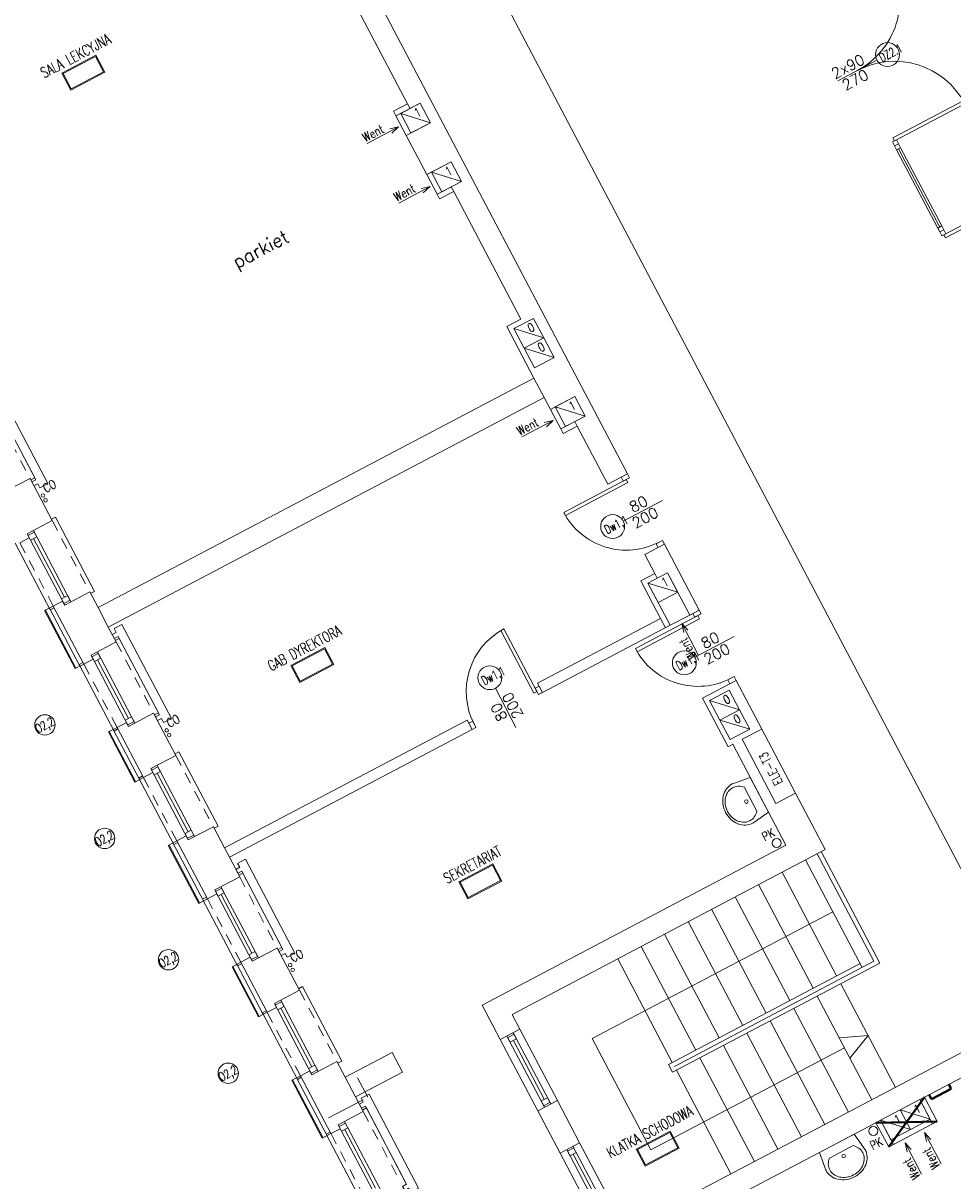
# Model space of a CAD drawing. Header units: metres. Extents: x 7408630 to 7411134, y 5569633 to 5570339.
# Tile 269 of 303: x 7410500 to 7410511, y 5569915 to 5569929. Entities that reach past the tile are written whole.
import ezdxf
from ezdxf.enums import TextEntityAlignment as Align

# ---------------------------------------------------------------- set-up
doc = ezdxf.new("R2010")
doc.units = ezdxf.units.M
doc.header["$MEASUREMENT"] = 0
doc.linetypes.add('HIDDEN', pattern=[9.525, 6.35, -3.175])
for name, color, linetype, lineweight in [('! grzejniki', 7, 'Continuous', 0), ('! posadzki', 7, 'Continuous', 0), ('! tynk', 21, 'Continuous', 0), ('Istn-armatura', 6, 'Continuous', 9), ('Istn-cienka', 4, 'Continuous', 9), ('Istn-drzwi', 1, 'Continuous', 13), ('Istn-okna', 6, 'Continuous', 13), ('Istn-sciany', 3, 'Continuous', 20), ('Istn-went', 5, 'Continuous', 13), ('Istn-widok', 1, 'Continuous', 15), ('Ocieplenie', 4, 'ZIGZAG', 5), ('OPIS POM NOWE', 140, 'Continuous', 5), ('Opis_drzwi', 9, 'Continuous', 15), ('Opis_okna', 8, 'Continuous', 15), ('Opis_pom', 9, 'Continuous', 18), ('Sciany', 2, 'Continuous', 40), ('Widok', 1, 'Continuous', 15)]:
    doc.layers.add(name, color=color, linetype=linetype, lineweight=lineweight)
doc.layers.add('Wyburzenia', color=7, linetype='Continuous', lineweight=13, true_color=0xb0b0b0)
doc.styles.add('ARCHETYP', font='romans.shx', dxfattribs={"height": 15})
doc.styles.add('ARIAL', font='tahoma.ttf')
doc.styles.add('TXT', font='simplex.shx')
doc.linetypes.add('ZIGZAG', pattern='A,0.00254,-5.08,[131,ltypeshp.shx,S=5.08,R=0,X=-5.08,Y=0],-10.16,[131,ltypeshp.shx,S=5.08,R=180,X=5.08,Y=0],-5.08', length=20.32254)

# ---------------------------------------------------------------- blocks, each defined once
blk = doc.blocks.new('A$C578D6593')
for p, q in [((-26.4, 0), (-29.2, 18.8)), ((17.6, 0), (20.4, 18.8)), ((-26.4, 0), (17.6, 0)), ((-19.6, 11), (10.9, 11))]:
    blk.add_line(p, q)
blk.add_circle((-4.4, 16.5), 2)
for centre, radius, start, end in [((-5.7, 17.7), 25.1, 109.6071, 130.6955), ((-4.4, 14), 29, 90, 109.6071), ((-4.4, 15.5), 25, 90, 109.6071), ((-4.4, 14), 29, 70.3929, 90), ((-4.4, 15.5), 25, 70.3929, 90), ((-3.1, 17.7), 25.1, 49.3045, 70.3929), ((-10.8, 21.5), 18.6, 154.2825, 180), ((-7.7, 20), 22, 130.6955, 154.2825), ((-10.8, 23), 14.6, 154.2825, 180), ((-7.7, 21.5), 18, 130.6955, 154.2825), ((-5.7, 19.2), 21.1, 109.6071, 130.6955), ((-3.1, 19.2), 21.1, 49.3045, 70.3929), ((-1, 21.5), 18, 25.7175, 49.3045), ((-1, 20), 22, 25.7175, 49.3045), ((2.1, 23), 14.6, 0, 25.7175), ((2.1, 21.5), 18.6, 0, 25.7175), ((-10.8, 21.5), 18.6, 180, 188.4794), ((-10.8, 23), 14.6, 180, 205.7175), ((-7.7, 24.5), 18, 205.7175, 228.4823), ((-1, 24.5), 18, 311.5177, 334.2825), ((2.1, 23), 14.6, 334.2825, 0), ((2.1, 21.5), 18.6, 351.5206, 0)]:
    blk.add_arc(centre, radius, start, end)
blk = doc.blocks.new('A$C142d3faa')
at = {"layer": '! grzejniki'}
for points in [[(1893.22536, 2921.10619), (1898.22536, 2921.10619), (1898.22536, 2926.10619), (1908.22536, 2926.10619), (1908.22536, 2806.10619), (1898.22536, 2806.10619), (1898.22536, 2811.10619), (1893.22536, 2811.10619), (1893.22536, 2816.10619), (1898.22536, 2816.10619), (1898.22536, 2916.10619), (1893.22536, 2916.10619)], [(1893.22536, 2621.10619), (1898.22536, 2621.10619), (1898.22536, 2626.10619), (1908.22536, 2626.10619), (1908.22536, 2506.10619), (1898.22536, 2506.10619), (1898.22536, 2511.10619), (1893.22536, 2511.10619), (1893.22536, 2516.10619), (1898.22536, 2516.10619), (1898.22536, 2616.10619), (1893.22536, 2616.10619)], [(1893.22536, 2321.10619), (1898.22536, 2321.10619), (1898.22536, 2326.10619), (1908.22536, 2326.10619), (1908.22536, 2206.10619), (1898.22536, 2206.10619), (1898.22536, 2211.10619), (1893.22536, 2211.10619), (1893.22536, 2216.10619), (1898.22536, 2216.10619), (1898.22536, 2316.10619), (1893.22536, 2316.10619)], [(1893.22536, 2021.10619), (1898.22536, 2021.10619), (1898.22536, 2026.10619), (1908.22536, 2026.10619), (1908.22536, 1906.10619), (1898.22536, 1906.10619), (1898.22536, 1911.10619), (1893.22536, 1911.10619), (1893.22536, 1916.10619), (1898.22536, 1916.10619), (1898.22536, 2016.10619), (1893.22536, 2016.10619)]]:
    blk.add_lwpolyline(points, close=True, dxfattribs=at)
at = {"layer": '! tynk'}
for points in [[(1838.22536, 2606.60619), (1838.22536, 2680.60619)], [(1849.22536, 2680.60619), (1838.22536, 2680.60619)], [(1839.22536, 2606.60619), (1839.22536, 2680.60619)], [(1849.22536, 2606.60619), (1838.22536, 2606.60619)], [(1838.22536, 2461.60619), (1838.22536, 2525.60619)], [(1849.22536, 2525.60619), (1838.22536, 2525.60619)], [(1839.22536, 2461.60619), (1839.22536, 2525.60619)], [(1849.22536, 2461.60619), (1838.22536, 2461.60619)], [(1838.22536, 2306.60619), (1838.22536, 2380.60619)], [(1849.22536, 2380.60619), (1838.22536, 2380.60619)], [(1839.22536, 2306.60619), (1839.22536, 2380.60619)], [(1849.22536, 2306.60619), (1838.22536, 2306.60619)], [(1838.22536, 2161.60619), (1838.22536, 2225.60619)], [(1849.22536, 2225.60619), (1838.22536, 2225.60619)], [(1839.22536, 2161.60619), (1839.22536, 2225.60619)], [(1849.22536, 2161.60619), (1838.22536, 2161.60619)], [(1838.22536, 2006.60619), (1838.22536, 2080.60619)], [(1849.22536, 2080.60619), (1838.22536, 2080.60619)], [(1839.22536, 2006.60619), (1839.22536, 2080.60619)], [(1849.22536, 2006.60619), (1838.22536, 2006.60619)]]:
    blk.add_lwpolyline(points, dxfattribs=at)
at = {"layer": 'Istn-armatura'}
blk.add_lwpolyline([(2493.22536, 2184.60619), (2493.22536, 2102.60619)], dxfattribs=at)
for centre, radius in [((1897.22536, 2796.60619), 2), ((1897.22536, 2790.60619), 2), ((1897.22536, 2496.60619), 2), ((1897.22536, 2490.60619), 2), ((1897.22536, 2196.60619), 2), ((1897.22536, 2190.60619), 2), ((2448.22536, 2062.60619), 5), ((2393.22536, 1723.60619), 5)]:
    blk.add_circle(centre, radius, dxfattribs=at)
at = {"layer": 'Istn-cienka', "linetype": 'HIDDEN', "ltscale": 2}
for points in [[(1893.22536, 2911.60619), (1893.22536, 2820.60619)], [(1893.22536, 2766.60619), (1893.22536, 2675.60619)], [(1849.22536, 2680.60619), (1849.22536, 2761.60619)], [(1849.22536, 2525.60619), (1849.22536, 2606.60619)], [(1893.22536, 2611.60619), (1893.22536, 2520.60619)], [(1849.22536, 2380.60619), (1849.22536, 2461.60619)], [(1893.22536, 2466.60619), (1893.22536, 2375.60619)], [(1849.22536, 2225.60619), (1849.22536, 2306.60619)], [(1893.22536, 2311.60619), (1893.22536, 2220.60619)], [(1849.22536, 2080.60619), (1849.22536, 2161.60619)], [(1893.22536, 2166.60619), (1893.22536, 2075.60619)], [(1849.22536, 1925.60619), (1849.22536, 2006.60619)], [(1893.22536, 2011.60619), (1893.22536, 1920.60619)]]:
    blk.add_lwpolyline(points, dxfattribs=at)
at = {"layer": 'Istn-drzwi'}
for points in [[(2409.22536, 2501.60619), (2489.22536, 2501.60619), (2489.22536, 2505.60619), (2409.22536, 2505.60619)], [(2493.22536, 2505.60619), (2493.22536, 2510.60619), (2485.22536, 2510.60619), (2485.22536, 2505.60619)], [(2493.22536, 2425.60619), (2493.22536, 2420.60619), (2485.22536, 2420.60619), (2485.22536, 2425.60619)], [(2284.22536, 2420.60619), (2284.22536, 2340.60619), (2288.22536, 2340.60619), (2288.22536, 2420.60619)], [(2208.22536, 2336.60619), (2203.22536, 2336.60619), (2203.22536, 2344.60619), (2208.22536, 2344.60619)], [(2288.22536, 2336.60619), (2293.22536, 2336.60619), (2293.22536, 2344.60619), (2288.22536, 2344.60619)], [(2409.22536, 2327.60619), (2489.22536, 2327.60619), (2489.22536, 2331.60619), (2409.22536, 2331.60619)], [(2493.22536, 2331.60619), (2493.22536, 2336.60619), (2485.22536, 2336.60619), (2485.22536, 2331.60619)], [(2493.22536, 2251.60619), (2493.22536, 2246.60619), (2485.22536, 2246.60619), (2485.22536, 2251.60619)]]:
    blk.add_lwpolyline(points, close=True, dxfattribs=at)
for points in [[(2514.22536, 2465.60619), (2464.22536, 2465.60619)], [(2248.22536, 2315.60619), (2248.22536, 2365.60619)], [(2514.22536, 2291.60619), (2464.22536, 2291.60619)]]:
    blk.add_lwpolyline(points, dxfattribs=at)
for centre, start, end in [((2489.22536, 2505.60619), 179.99999996, 269.99999996), ((2288.22536, 2340.60619), 89.99999996, 179.99999996), ((2489.22536, 2331.60619), 179.99999996, 269.99999996)]:
    blk.add_arc(centre, 80, start, end, dxfattribs=at)
at = {"layer": 'Istn-okna'}
for points in [[(1861.22536, 2766.60619), (1861.22536, 2675.60619)], [(1869.22536, 2766.60619), (1869.22536, 2675.60619)], [(1865.22536, 2758.60619), (1865.22536, 2683.60619)], [(2933.22536, 2693.10619), (2933.22536, 2593.10619)], [(2935.72536, 2693.10619), (2935.72536, 2593.10619)], [(2938.22536, 2693.10619), (2938.22536, 2593.10619)], [(1861.22536, 2611.60619), (1861.22536, 2520.60619)], [(1869.22536, 2611.60619), (1869.22536, 2520.60619)], [(1865.22536, 2603.60619), (1865.22536, 2528.60619)], [(1861.22536, 2466.60619), (1861.22536, 2375.60619)], [(1869.22536, 2466.60619), (1869.22536, 2375.60619)], [(1865.22536, 2458.60619), (1865.22536, 2383.60619)], [(1861.22536, 2311.60619), (1861.22536, 2220.60619)], [(1869.22536, 2311.60619), (1869.22536, 2220.60619)], [(1865.22536, 2303.60619), (1865.22536, 2228.60619)], [(1861.22536, 2166.60619), (1861.22536, 2075.60619)], [(1869.22536, 2166.60619), (1869.22536, 2075.60619)], [(1865.22536, 2158.60619), (1865.22536, 2083.60619)], [(1861.22536, 2011.60619), (1861.22536, 1920.60619)], [(1865.22536, 2003.60619), (1865.22536, 1928.60619)], [(1869.22536, 2011.60619), (1869.22536, 1920.60619)], [(2076.72536, 2011.60619), (2076.72536, 1920.60619)], [(2080.72536, 2003.60619), (2080.72536, 1928.60619)], [(2084.72536, 2011.60619), (2084.72536, 1920.60619)], [(2076.72536, 1866.60619), (2076.72536, 1775.60619)], [(2080.72536, 1858.60619), (2080.72536, 1783.60619)], [(2084.72536, 1866.60619), (2084.72536, 1775.60619)]]:
    blk.add_lwpolyline(points, dxfattribs=at)
for points in [[(1861.22536, 2764.60619), (1861.22536, 2758.60619), (1869.22536, 2758.60619), (1869.22536, 2764.60619)], [(2938.22536, 2703.10619), (2938.22536, 2698.10619), (2933.22536, 2698.10619), (2933.22536, 2703.10619)], [(2933.22536, 2693.10619), (2938.22536, 2693.10619), (2938.22536, 2698.10619), (2933.22536, 2698.10619)], [(3025.72536, 2707.10619), (2935.72536, 2707.10619), (2935.72536, 2703.10619), (3025.72536, 2703.10619)], [(1861.22536, 2683.60619), (1861.22536, 2677.60619), (1869.22536, 2677.60619), (1869.22536, 2683.60619)], [(1861.22536, 2609.60619), (1861.22536, 2603.60619), (1869.22536, 2603.60619), (1869.22536, 2609.60619)], [(2933.22536, 2588.10619), (2938.22536, 2588.10619), (2938.22536, 2593.10619), (2933.22536, 2593.10619)], [(2938.22536, 2583.10619), (2938.22536, 2588.10619), (2933.22536, 2588.10619), (2933.22536, 2583.10619)], [(3025.72536, 2579.10619), (2935.72536, 2579.10619), (2935.72536, 2583.10619), (3025.72536, 2583.10619)], [(1861.22536, 2528.60619), (1861.22536, 2522.60619), (1869.22536, 2522.60619), (1869.22536, 2528.60619)], [(1861.22536, 2464.60619), (1861.22536, 2458.60619), (1869.22536, 2458.60619), (1869.22536, 2464.60619)], [(1861.22536, 2383.60619), (1861.22536, 2377.60619), (1869.22536, 2377.60619), (1869.22536, 2383.60619)], [(1861.22536, 2309.60619), (1861.22536, 2303.60619), (1869.22536, 2303.60619), (1869.22536, 2309.60619)], [(1861.22536, 2228.60619), (1861.22536, 2222.60619), (1869.22536, 2222.60619), (1869.22536, 2228.60619)], [(1861.22536, 2164.60619), (1861.22536, 2158.60619), (1869.22536, 2158.60619), (1869.22536, 2164.60619)], [(1861.22536, 2083.60619), (1861.22536, 2077.60619), (1869.22536, 2077.60619), (1869.22536, 2083.60619)], [(1861.22536, 2009.60619), (1861.22536, 2003.60619), (1869.22536, 2003.60619), (1869.22536, 2009.60619)], [(2076.72536, 2009.60619), (2076.72536, 2003.60619), (2084.72536, 2003.60619), (2084.72536, 2009.60619)], [(2076.72536, 1928.60619), (2076.72536, 1922.60619), (2084.72536, 1922.60619), (2084.72536, 1928.60619)], [(2076.72536, 1864.60619), (2076.72536, 1858.60619), (2084.72536, 1858.60619), (2084.72536, 1864.60619)]]:
    blk.add_lwpolyline(points, close=True, dxfattribs=at)
for centre, start, end in [((2935.72536, 2883.10619), 270.00000004, 0.00000004), ((2935.72536, 2703.10619), 359.99999996, 89.99999996)]:
    blk.add_arc(centre, 90, start, end, dxfattribs=at)
at = {"layer": 'Istn-sciany'}
for p, q in [((2468.22536, 2996.60619), (2450.22536, 2996.60619)), ((2468.22536, 2884.60619), (2450.22536, 2884.60619)), ((2468.22536, 2721.60619), (2450.22536, 2721.60619)), ((2468.22536, 2584.60619), (2450.22536, 2584.60619)), ((2468.22536, 2396.60619), (2450.22536, 2396.60619))]:
    blk.add_line(p, q, dxfattribs=at)
for points in [[(2468.22536, 3285.60619), (2468.22536, 2996.60619)], [(2493.22536, 3285.60619), (2493.22536, 2510.60619)], [(2450.22536, 2996.60619), (2450.22536, 2990.60619)], [(2481.22536, 2990.60619), (2450.22536, 2990.60619)], [(2481.22536, 2990.60619), (2481.22536, 2965.60619)], [(2450.22536, 2965.60619), (2450.22536, 2915.60619)], [(2481.22536, 2965.60619), (2450.22536, 2965.60619)], [(2481.22536, 2915.60619), (2450.22536, 2915.60619)], [(2481.22536, 2915.60619), (2481.22536, 2890.60619)], [(2450.22536, 2890.60619), (2450.22536, 2884.60619)], [(2481.22536, 2890.60619), (2450.22536, 2890.60619)], [(2468.22536, 2884.60619), (2468.22536, 2721.60619)], [(1893.22536, 2820.60619), (1861.22536, 2820.60619)], [(1893.22536, 2820.60619), (1893.22536, 2766.60619)], [(1861.22536, 2766.60619), (1861.22536, 2761.60619)], [(1893.22536, 2766.60619), (1861.22536, 2766.60619)], [(1861.22536, 2761.60619), (1849.22536, 2761.60619)], [(2450.22536, 2721.60619), (2450.22536, 2655.60619)], [(1849.22536, 2680.60619), (1849.22536, 2606.60619)], [(1861.22536, 2680.60619), (1849.22536, 2680.60619)], [(1861.22536, 2680.60619), (1861.22536, 2675.60619)], [(1893.22536, 2675.60619), (1861.22536, 2675.60619)], [(1893.22536, 2675.60619), (1893.22536, 2655.60619)], [(1893.22536, 2655.60619), (2450.22536, 2655.60619)], [(1893.22536, 2630.60619), (2450.22536, 2630.60619)], [(1893.22536, 2630.60619), (1893.22536, 2611.60619)], [(2450.22536, 2630.60619), (2450.22536, 2615.60619)], [(1861.22536, 2606.60619), (1849.22536, 2606.60619)], [(1861.22536, 2611.60619), (1861.22536, 2606.60619)], [(1893.22536, 2611.60619), (1861.22536, 2611.60619)], [(2481.22536, 2615.60619), (2450.22536, 2615.60619)], [(2481.22536, 2615.60619), (2481.22536, 2590.60619)], [(2450.22536, 2590.60619), (2450.22536, 2584.60619)], [(2481.22536, 2590.60619), (2450.22536, 2590.60619)], [(2468.22536, 2584.60619), (2468.22536, 2510.60619)], [(1849.22536, 2525.60619), (1849.22536, 2461.60619)], [(1861.22536, 2525.60619), (1849.22536, 2525.60619)], [(1861.22536, 2525.60619), (1861.22536, 2520.60619)], [(1893.22536, 2520.60619), (1861.22536, 2520.60619)], [(1893.22536, 2520.60619), (1893.22536, 2466.60619)], [(2468.22536, 2510.60619), (2493.22536, 2510.60619)], [(1861.22536, 2461.60619), (1849.22536, 2461.60619)], [(1861.22536, 2466.60619), (1861.22536, 2461.60619)], [(1893.22536, 2466.60619), (1861.22536, 2466.60619)], [(2468.22536, 2420.60619), (2493.22536, 2420.60619)], [(2468.22536, 2420.60619), (2468.22536, 2396.60619)], [(2493.22536, 2420.60619), (2493.22536, 2336.60619)], [(2450.22536, 2396.60619), (2450.22536, 2348.60619)], [(2456.22536, 2390.60619), (2456.22536, 2336.60619)], [(2456.22536, 2390.60619), (2481.22536, 2390.60619)], [(2481.22536, 2390.60619), (2481.22536, 2336.60619)], [(1849.22536, 2380.60619), (1849.22536, 2306.60619)], [(1861.22536, 2380.60619), (1849.22536, 2380.60619)], [(1861.22536, 2380.60619), (1861.22536, 2375.60619)], [(1893.22536, 2375.60619), (1861.22536, 2375.60619)], [(1893.22536, 2375.60619), (1893.22536, 2348.60619)], [(1893.22536, 2348.60619), (2203.22536, 2348.60619)], [(2203.22536, 2348.60619), (2203.22536, 2336.60619)], [(2293.22536, 2348.60619), (2450.22536, 2348.60619)], [(2293.22536, 2348.60619), (2293.22536, 2336.60619)], [(1893.22536, 2336.60619), (2203.22536, 2336.60619)], [(1893.22536, 2336.60619), (1893.22536, 2311.60619)], [(2293.22536, 2336.60619), (2456.22536, 2336.60619)], [(2481.22536, 2336.60619), (2493.22536, 2336.60619)], [(1861.22536, 2306.60619), (1849.22536, 2306.60619)], [(1861.22536, 2311.60619), (1861.22536, 2306.60619)], [(1893.22536, 2311.60619), (1861.22536, 2311.60619)], [(2450.22536, 2246.60619), (2493.22536, 2246.60619)], [(2450.22536, 2246.60619), (2450.22536, 2184.60619)], [(2493.22536, 2246.60619), (2493.22536, 2184.60619)], [(1849.22536, 2225.60619), (1849.22536, 2161.60619)], [(1861.22536, 2225.60619), (1849.22536, 2225.60619)], [(1861.22536, 2225.60619), (1861.22536, 2220.60619)], [(1893.22536, 2220.60619), (1861.22536, 2220.60619)], [(1893.22536, 2220.60619), (1893.22536, 2166.60619)], [(2450.22536, 2184.60619), (2456.22536, 2184.60619)], [(2456.22536, 2184.60619), (2456.22536, 2055.60619)], [(2468.22536, 2184.60619), (2468.22536, 2102.60619)], [(2468.22536, 2184.60619), (2493.22536, 2184.60619)], [(1861.22536, 2161.60619), (1849.22536, 2161.60619)], [(1861.22536, 2166.60619), (1861.22536, 2161.60619)], [(1893.22536, 2166.60619), (1861.22536, 2166.60619)], [(2468.22536, 2102.60619), (2493.22536, 2102.60619)], [(2493.22536, 2102.60619), (2493.22536, 2030.60619)], [(1849.22536, 2080.60619), (1849.22536, 2006.60619)], [(1861.22536, 2080.60619), (1849.22536, 2080.60619)], [(1861.22536, 2080.60619), (1861.22536, 2075.60619)], [(1893.22536, 2075.60619), (1861.22536, 2075.60619)], [(1893.22536, 2075.60619), (1893.22536, 2055.60619)], [(1893.22536, 2055.60619), (1953.22536, 2055.60619)], [(1953.22536, 2055.60619), (1953.22536, 2030.60619)], [(2068.22536, 2055.60619), (2456.22536, 2055.60619)], [(2068.22536, 2055.60619), (2068.22536, 2011.60619)], [(1893.22536, 2030.60619), (1953.22536, 2030.60619)], [(1893.22536, 2030.60619), (1893.22536, 2011.60619)], [(2093.22536, 2030.60619), (2493.22536, 2030.60619)], [(2093.22536, 2030.60619), (2093.22536, 2011.60619)], [(1861.22536, 2006.60619), (1849.22536, 2006.60619)], [(1861.22536, 2011.60619), (1861.22536, 2006.60619)], [(1893.22536, 2011.60619), (1861.22536, 2011.60619)], [(2068.22536, 2011.60619), (2093.22536, 2011.60619)], [(2068.22536, 1920.60619), (2068.22536, 1866.60619)], [(2068.22536, 1920.60619), (2093.22536, 1920.60619)], [(2093.22536, 1920.60619), (2093.22536, 1866.60619)], [(2068.22536, 1866.60619), (2093.22536, 1866.60619)], [(2093.22536, 1755.60619), (2568.22536, 1755.60619)], [(1893.22536, 1730.60619), (2400.22536, 1730.60619)], [(2400.22536, 1730.60619), (2400.22536, 1699.60619)], [(2406.22536, 1730.60619), (2406.22536, 1699.60619)], [(2406.22536, 1730.60619), (2456.22536, 1730.60619)], [(2456.22536, 1730.60619), (2456.22536, 1699.60619)], [(2462.22536, 1730.60619), (2568.22536, 1730.60619)], [(2462.22536, 1730.60619), (2462.22536, 1699.60619)], [(2400.22536, 1699.60619), (2406.22536, 1699.60619)], [(2456.22536, 1699.60619), (2462.22536, 1699.60619)]]:
    blk.add_lwpolyline(points, dxfattribs=at)
at = {"layer": 'Istn-went'}
for points in [[(2450.22536, 2990.60619), (2450.22536, 2965.60619)], [(2456.22536, 2990.60619), (2481.22536, 2965.60619)], [(2407.00799, 2978.10619), (2447.05451, 2978.10619)], [(2447.05451, 2978.10619), (2437.05451, 2980.78568)], [(2447.05451, 2978.10619), (2437.05451, 2975.4267)], [(2450.22536, 2915.60619), (2450.22536, 2890.60619)], [(2456.22536, 2915.60619), (2481.22536, 2890.60619)], [(2407.00799, 2901.96434), (2447.05451, 2901.96434)], [(2447.05451, 2901.96434), (2437.05451, 2904.64383)], [(2447.05451, 2901.96434), (2437.05451, 2899.28484)], [(2456.22536, 2715.60619), (2481.22536, 2690.60619)], [(2456.22536, 2690.60619), (2481.22536, 2665.60619)], [(2447.05451, 2603.10619), (2437.05451, 2605.78568)], [(2450.22536, 2615.60619), (2450.22536, 2590.60619)], [(2456.22536, 2615.60619), (2481.22536, 2590.60619)], [(2407.00799, 2603.10619), (2447.05451, 2603.10619)], [(2447.05451, 2603.10619), (2437.05451, 2600.4267)], [(2456.22536, 2390.60619), (2481.22536, 2365.60619)], [(2456.22536, 2336.60619), (2481.22536, 2336.60619)], [(2468.72536, 2332.22829), (2466.04587, 2322.22829)], [(2468.72536, 2292.18176), (2468.72536, 2332.22829)], [(2468.72536, 2332.22829), (2471.40485, 2322.22829)], [(2456.22536, 2240.60619), (2481.22536, 2215.60619)], [(2456.22536, 2215.60619), (2481.22536, 2190.60619)], [(2406.22536, 1730.60619), (2431.22536, 1705.60619)], [(2431.22536, 1730.60619), (2456.22536, 1705.60619)], [(2406.22536, 1699.60619), (2456.22536, 1699.60619)], [(2418.72536, 1695.01715), (2416.04587, 1685.01715)], [(2418.72536, 1654.97062), (2418.72536, 1695.01715)], [(2418.72536, 1695.01715), (2421.40485, 1685.01715)], [(2443.72536, 1695.01715), (2441.04587, 1685.01715)], [(2443.72536, 1654.97062), (2443.72536, 1695.01715)], [(2443.72536, 1695.01715), (2446.40485, 1685.01715)]]:
    blk.add_lwpolyline(points, dxfattribs=at)
for points in [[(2456.22536, 2965.60619), (2481.22536, 2965.60619), (2481.22536, 2990.60619), (2456.22536, 2990.60619)], [(2456.22536, 2890.60619), (2481.22536, 2890.60619), (2481.22536, 2915.60619), (2456.22536, 2915.60619)], [(2456.22536, 2690.60619), (2481.22536, 2690.60619), (2481.22536, 2715.60619), (2456.22536, 2715.60619)], [(2456.22536, 2665.60619), (2481.22536, 2665.60619), (2481.22536, 2690.60619), (2456.22536, 2690.60619)], [(2456.22536, 2590.60619), (2481.22536, 2590.60619), (2481.22536, 2615.60619), (2456.22536, 2615.60619)], [(2456.22536, 2365.60619), (2481.22536, 2365.60619), (2481.22536, 2390.60619), (2456.22536, 2390.60619)], [(2456.22536, 2215.60619), (2481.22536, 2215.60619), (2481.22536, 2240.60619), (2456.22536, 2240.60619)], [(2456.22536, 2190.60619), (2481.22536, 2190.60619), (2481.22536, 2215.60619), (2456.22536, 2215.60619)], [(2406.22536, 1705.60619), (2431.22536, 1705.60619), (2431.22536, 1730.60619), (2406.22536, 1730.60619)], [(2431.22536, 1705.60619), (2456.22536, 1705.60619), (2456.22536, 1730.60619), (2431.22536, 1730.60619)]]:
    blk.add_lwpolyline(points, close=True, dxfattribs=at)
at = {"layer": 'Istn-widok'}
for points in [[(2468.22536, 2996.60619), (2468.22536, 2990.60619)], [(1898.22536, 2913.60619), (1898.22536, 2818.60619)], [(2468.22536, 2884.60619), (2468.22536, 2890.60619)], [(1893.22536, 2818.60619), (1898.22536, 2818.60619)], [(1844.22536, 2678.60619), (1844.22536, 2763.60619)], [(1893.22536, 2768.60619), (1898.22536, 2768.60619)], [(1898.22536, 2768.60619), (1898.22536, 2673.60619)], [(1849.22536, 2678.60619), (1844.22536, 2678.60619)], [(1893.22536, 2673.60619), (1898.22536, 2673.60619)], [(1893.22536, 2655.60619), (1893.22536, 2630.60619)], [(2450.22536, 2655.60619), (2450.22536, 2630.60619)], [(1844.22536, 2523.60619), (1844.22536, 2608.60619)], [(1849.22536, 2608.60619), (1844.22536, 2608.60619)], [(1893.22536, 2613.60619), (1898.22536, 2613.60619)], [(1898.22536, 2613.60619), (1898.22536, 2518.60619)], [(2468.22536, 2584.60619), (2468.22536, 2590.60619)], [(1849.22536, 2523.60619), (1844.22536, 2523.60619)], [(1893.22536, 2518.60619), (1898.22536, 2518.60619)], [(1844.22536, 2378.60619), (1844.22536, 2463.60619)], [(1849.22536, 2463.60619), (1844.22536, 2463.60619)], [(1893.22536, 2468.60619), (1898.22536, 2468.60619)], [(1898.22536, 2468.60619), (1898.22536, 2373.60619)], [(2468.22536, 2396.60619), (2468.22536, 2390.60619)], [(1849.22536, 2378.60619), (1844.22536, 2378.60619)], [(1893.22536, 2373.60619), (1898.22536, 2373.60619)], [(1893.22536, 2348.60619), (1893.22536, 2336.60619)], [(2450.22536, 2348.60619), (2450.22536, 2336.60619)], [(1844.22536, 2223.60619), (1844.22536, 2308.60619)], [(1849.22536, 2308.60619), (1844.22536, 2308.60619)], [(1893.22536, 2313.60619), (1898.22536, 2313.60619)], [(1898.22536, 2313.60619), (1898.22536, 2218.60619)], [(1849.22536, 2223.60619), (1844.22536, 2223.60619)], [(1893.22536, 2218.60619), (1898.22536, 2218.60619)], [(1844.22536, 2078.60619), (1844.22536, 2163.60619)], [(1849.22536, 2163.60619), (1844.22536, 2163.60619)], [(1893.22536, 2168.60619), (1898.22536, 2168.60619)], [(1898.22536, 2168.60619), (1898.22536, 2073.60619)], [(1849.22536, 2078.60619), (1844.22536, 2078.60619)], [(1893.22536, 2073.60619), (1898.22536, 2073.60619)], [(1893.22536, 2055.60619), (1893.22536, 2030.60619)], [(1905.22536, 2048.60619), (1905.22536, 2023.60619)], [(2228.22536, 2030.60619), (2228.22536, 1898.10619)], [(2258.22536, 2030.60619), (2258.22536, 1898.10619)], [(2288.22536, 2030.60619), (2288.22536, 1898.10619)], [(2318.22536, 2030.60619), (2318.22536, 1898.10619)], [(2348.22536, 2030.60619), (2348.22536, 1898.10619)], [(2378.22536, 2030.60619), (2378.22536, 1898.10619)], [(2408.22536, 2030.60619), (2408.22536, 1898.10619)], [(2438.22536, 2030.60619), (2438.22536, 1898.10619)], [(2468.22536, 2030.60619), (2468.22536, 1893.10619)], [(2483.22536, 2030.60619), (2483.22536, 1893.10619)], [(2488.22536, 2030.60619), (2488.22536, 1888.10619)], [(1899.22536, 2023.60619), (1855.22536, 2023.60619)], [(1844.22536, 1923.60619), (1844.22536, 2008.60619)], [(1849.22536, 2008.60619), (1844.22536, 2008.60619)], [(1893.22536, 2013.60619), (1898.22536, 2013.60619)], [(1898.22536, 2013.60619), (1898.22536, 1918.60619)], [(2068.22536, 2011.60619), (2068.22536, 1920.60619)], [(2093.22536, 2011.60619), (2093.22536, 1920.60619)], [(2160.72536, 1964.35619), (2160.72536, 1821.85619)], [(2160.72536, 1964.35619), (2468.22536, 1964.35619)], [(2223.22536, 1898.10619), (2223.22536, 1888.10619)], [(2223.22536, 1898.10619), (2468.22536, 1898.10619)], [(2223.22536, 1888.10619), (2488.22536, 1888.10619)], [(2228.22536, 1893.10619), (2483.22536, 1893.10619)], [(2228.22536, 1888.10619), (2228.22536, 1755.60619)], [(2258.22536, 1888.10619), (2258.22536, 1755.60619)], [(2288.22536, 1888.10619), (2288.22536, 1755.60619)], [(2318.22536, 1888.10619), (2318.22536, 1755.60619)], [(2348.22536, 1888.10619), (2348.22536, 1755.60619)], [(2378.22536, 1888.10619), (2378.22536, 1755.60619)], [(2408.22536, 1888.10619), (2408.22536, 1755.60619)], [(2438.22536, 1888.10619), (2438.22536, 1755.60619)], [(2068.22536, 1866.60619), (2068.22536, 1775.60619)], [(2093.22536, 1866.60619), (2093.22536, 1775.60619)], [(2160.72536, 1821.85619), (2408.22536, 1821.85619)], [(2400.22536, 1730.60619), (2406.22536, 1730.60619)], [(2456.22536, 1730.60619), (2462.22536, 1730.60619)]]:
    blk.add_lwpolyline(points, dxfattribs=at)
at = {"layer": 'Ocieplenie', "linetype": 'ZIGZAG', "ltscale": 0.75}
for points in [[(1844.22536, 2606.60619), (1844.22536, 2680.60619)], [(1844.22536, 2461.60619), (1844.22536, 2525.60619)], [(1844.22536, 2306.60619), (1844.22536, 2380.60619)], [(1844.22536, 2161.60619), (1844.22536, 2225.60619)], [(1844.22536, 2006.60619), (1844.22536, 2080.60619)]]:
    blk.add_lwpolyline(points, dxfattribs=at)
at = {"layer": 'Opis_drzwi'}
blk.add_lwpolyline([(2960.72536, 2793.10619), (2910.72536, 2793.10619)], dxfattribs=at)
for centre in [(2974.22536, 2793.10619), (2450.72536, 2465.60619), (2248.22536, 2379.10619), (2450.72536, 2291.60619)]:
    blk.add_circle(centre, 13.5, dxfattribs=at)
at = {"layer": 'Opis_okna'}
for centre in [(1778.29904, 2566.10619), (1778.29904, 2421.10619), (1778.29904, 2266.10619), (1778.29904, 2121.10619)]:
    blk.add_circle(centre, 11.5, dxfattribs=at)
at = {"layer": 'Opis_pom', "ltscale": 0.7}
for points in [[(2138.48672, 3187.57588), (2182.00672, 3187.57588), (2182.00672, 3209.33588), (2138.48672, 3209.33588)], [(2139.57472, 3188.66388), (2180.91872, 3188.66388), (2180.91872, 3208.24788), (2139.57472, 3208.24788)], [(2055.57924, 2474.5331), (2099.09924, 2474.5331), (2099.09924, 2496.2931), (2055.57924, 2496.2931)], [(2056.66724, 2475.6211), (2098.01124, 2475.6211), (2098.01124, 2495.2051), (2056.66724, 2495.2051)], [(2109.62321, 2169.42979), (2153.14321, 2169.42979), (2153.14321, 2191.18979), (2109.62321, 2191.18979)], [(2110.71121, 2170.51779), (2152.05521, 2170.51779), (2152.05521, 2190.10179), (2110.71121, 2190.10179)], [(2146.31384, 1808.70528), (2189.83384, 1808.70528), (2189.83384, 1830.46528), (2146.31384, 1830.46528)], [(2147.40184, 1809.79328), (2188.74584, 1809.79328), (2188.74584, 1829.37728), (2147.40184, 1829.37728)]]:
    blk.add_lwpolyline(points, close=True, dxfattribs=at)
at = {"layer": 'Sciany'}
for points in [[(2400.22536, 1699.60619), (2462.22536, 1730.60619)], [(2462.22536, 1699.60619), (2400.22536, 1730.60619)], [(2468.22536, 1730.60619), (2468.22536, 1724.85619)], [(2493.22536, 1730.60619), (2493.22536, 1724.85619)], [(2468.22536, 1724.85619), (2493.22536, 1724.85619)]]:
    blk.add_lwpolyline(points, dxfattribs=at)
at = {"layer": 'Widok'}
for points in [[(2438.22536, 1821.85619), (2408.22536, 1834.74011)], [(2438.22536, 1821.85619), (2408.22536, 1808.97228)]]:
    blk.add_lwpolyline(points, dxfattribs=at)
at = {"layer": 'Wyburzenia'}
blk.add_lwpolyline([(2618.89189, 5394.62735), (2618.89189, 1061.61997)], dxfattribs=at)
at = {"layer": 'Istn-armatura'}
for p, rotation in [((2456.22536, 2124.46981), 90), ((2345.86174, 1730.60619), 180)]:
    blk.add_blockref('A$C578D6593', p, dxfattribs=dict(at, rotation=rotation))
at = {"layer": '! posadzki', "insert": (2210.50287, 2936.10619), "char_height": 15, "width": 71.2228889, "attachment_point": 1, "style": 'TXT'}
blk.add_mtext('parkiet', dxfattribs=at)
at = {"layer": 'Istn-armatura', "style": 'ARCHETYP', "width": 0.8}
for s, rotation, p in [('CO', 0.00000004, (1901.32525, 2797.63634)), ('CO', 0.00000004, (1901.32525, 2497.63634)), ('CO', 0.00000004, (1901.32525, 2197.63634)), ('ELE-T3', 90.00000004, (2486.43396, 2119.95)), ('PK', 0.00000004, (2437.15343, 2070.52894)), ('PK', 0.00000004, (2382.46107, 1704.56841))]:
    blk.add_text(s, height=10, rotation=rotation, dxfattribs=at).set_placement(p)
at = {"layer": 'Istn-drzwi', "color": 8, "style": 'ARCHETYP'}
for s, rotation, p in [('80', 359.99999996, (2478.20255, 2468.60619)), ('200', 359.99999996, (2472.42128, 2451.45905)), ('80', 89.99999996, (2245.22536, 2329.58338)), ('200', 89.99999996, (2262.3725, 2323.80211)), ('80', 359.99999996, (2478.20255, 2294.60619)), ('200', 359.99999996, (2472.42128, 2277.45905))]:
    blk.add_text(s, height=12, rotation=rotation, dxfattribs=at).set_placement(p)
at = {"layer": 'Istn-okna', "color": 8, "style": 'ARCHETYP'}
for s, p in [('2x90', (2908.49815, 2796.10619)), ('270', (2913.17133, 2778.95905))]:
    blk.add_text(s, height=12, rotation=359.99999996, dxfattribs=at).set_placement(p)
at = {"layer": 'Istn-went', "style": 'ARCHETYP', "width": 0.8}
for s, rotation, p in [('Went', 0.00000004, (2405.72466, 2980.43642)), ('1', 0.00000004, (2470.38679, 2977.78372)), ('Went', 0.00000004, (2405.72466, 2904.29456)), ('1', 0.00000004, (2470.38679, 2902.78372)), ('0', 0.00000004, (2470.38679, 2702.78372)), ('0', 0.00000004, (2470.38679, 2677.78372)), ('Went', 0.00000004, (2405.72466, 2605.43642)), ('1', 0.00000004, (2470.38679, 2602.78372)), ('1', 0.00000004, (2470.38679, 2377.78372)), ('Went', 89.99999996, (2466.39513, 2291.36705)), ('0', 0.00000004, (2470.38679, 2227.78372)), ('0', 0.00000004, (2470.38679, 2202.78372)), ('1', 0.00000004, (2420.38679, 1717.78372)), ('1', 0.00000004, (2445.38679, 1717.78372)), ('Went', 89.99999996, (2416.39513, 1653.18373)), ('Went', 89.99999996, (2441.39513, 1653.18373))]:
    blk.add_text(s, height=10, rotation=rotation, dxfattribs=at).set_placement(p)
at = {"layer": 'OPIS POM NOWE', "style": 'ARIAL'}
for tag, p in [('E1,4', (2085.45351, 1677.90272)), ('E1,4', (2642.56507, 1467.09858)), ('E1,4', (2887.55495, 1334.66914)), ('E1,1', (2346.15173, 945.30692)), ('E1,2', (2380.28977, 731.46058)), ('E1,4', (3248.92697, 423.56227)), ('E1,3', (2269.29047, 389.84746)), ('E1,5', (4145.39689, -41.41678))]:
    blk.add_attdef(tag, text='', height=23.936, dxfattribs=at).set_placement(p, align=Align.MIDDLE_CENTER)
at = {"layer": 'Opis_drzwi', "style": 'ARCHETYP', "width": 0.7}
for s, p in [('DZ2.1', (2964.8073, 2788.18451)), ('Dw1,1', (2441.3073, 2460.68451)), ('Dw1,1', (2238.8073, 2374.18451)), ('Dw1,1', (2441.3073, 2286.68451))]:
    blk.add_text(s, height=10, dxfattribs=at).set_placement(p)
at = {"layer": 'Opis_okna', "style": 'ARCHETYP', "width": 0.7}
for p in [(1767.09073, 2561.18451), (1767.09073, 2416.18451), (1767.09073, 2261.18451), (1767.09073, 2116.18451)]:
    blk.add_text('O2,2', height=10, dxfattribs=at).set_placement(p)
at = {"layer": 'Opis_pom', "ltscale": 0.7, "style": 'TXT', "width": 0.7}
for s, p in [('SALA LEKCYJNA', (2161.36186, 3213.38219)), ('GAB DYREKTORA', (2078.45437, 2500.33942)), ('SEKRETARIAT', (2132.49834, 2195.2361)), ('KLATKA SCHODOWA', (2169.18898, 1834.5116))]:
    blk.add_text(s, height=12, dxfattribs=at).set_placement(p, align=Align.CENTER)
at = {"layer": 'Opis_pom', "ltscale": 0.7, "style": 'ARIAL'}
for tag, p in [('B1,18', (784.17545, 4749.37691)), ('B1,21', (1474.16062, 4744.55225)), ('B1/17', (593.195, 4721.36004)), ('1,23', (2643.87974, 4721.36004)), ('A1,1', (-123.27527, 4710.79271)), ('1,22', (2015.9973, 4715.61993)), ('B1,19', (983.47704, 4684.25047)), ('B1,1', (2964.21389, 4687.19476)), ('A1,6', (-365.37937, 4657.22679)), ('A1,16', (198.20726, 4631.43636)), ('B1,20', (1267.19488, 4624.63245)), ('B1,3', (3298.01304, 4567.23582)), ('B1,4', (4545.10985, 4480.62225)), ('A1,5', (-782.1155, 4446.93269)), ('A1,2', (-186.91937, 4425.11232)), ('A1,15', (198.20726, 4391.00084)), ('B1,2', (2872.01208, 4302.45919)), ('A1,3', (-121.28956, 4150.90563)), ('B1,8', (2427.38319, 4053.12316)), ('B1,6', (4754.92624, 3940.33462)), ('A1,4', (-837.67923, 3920.77219)), ('B1,14', (401.20606, 3890.99898)), ('B1,13', (1255.28314, 3857.26479)), ('B1,10', (1961.59927, 3852.27607)), ('B1,5', (4487.88744, 3854.52406)), ('B1,9', (2126.78184, 3827.24689)), ('B1,7', (3203.17952, 3799.68363)), ('B1,11', (2118.65879, 3658.83867)), ('B1,12', (1949.47729, 3633.25719)), ('C1,2', (2894.60473, 3427.28336)), ('C1,3', (2160.24672, 3198.45588)), ('C1,1', (3129.25555, 2706.44899)), ('C1,4', (2077.33924, 2485.4131)), ('C1,5', (2131.38321, 2180.30979)), ('C1,10', (3196.04343, 2172.92088)), ('C1,9', (3215.99552, 1907.6342)), ('C1,6', (2168.07384, 1819.58528)), ('D0,18', (1348.65318, 1483.78164)), ('C1,8', (2890.19555, 1472.29709)), ('C1,7', (2247.74624, 1432.40489)), ('D,03', (680.14667, 1361.20684)), ('D0,15', (1769.82602, 1360.28568)), ('D,07', (301.65348, 1339.2086)), ('D0,6', (-189.6235, 1299.11733)), ('D0,8', (-573.60597, 1280.79442)), ('D0,4', (520.2942, 1181.60376)), ('D0,2', (1011.71883, 1184.66707)), ('D0,14', (1790.01141, 1156.00202)), ('D,05', (264.32997, 1077.69749)), ('D0,13', (1760.78024, 974.27002)), ('D0,09', (-770.07094, 944.55513)), ('D0,1', (999.98875, 928.60626)), ('D0,10', (-751.07239, 564.55801)), ('D0,11', (-751.07239, 336.73827)), ('D0,12', (198.7439, 306.39703))]:
    blk.add_attdef(tag, text='', height=11.968, dxfattribs=at).set_placement(p, align=Align.MIDDLE_CENTER)

msp = doc.modelspace()

# ---------------------------------------------------------------- block references
at = {"xscale": 0.01, "yscale": 0.01, "zscale": 0.01, "rotation": 27.75854060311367}
msp.add_blockref('A$C142d3faa', (7410496.7794, 5569889.66285), dxfattribs=at)

doc.saveas('drawing.dxf')
